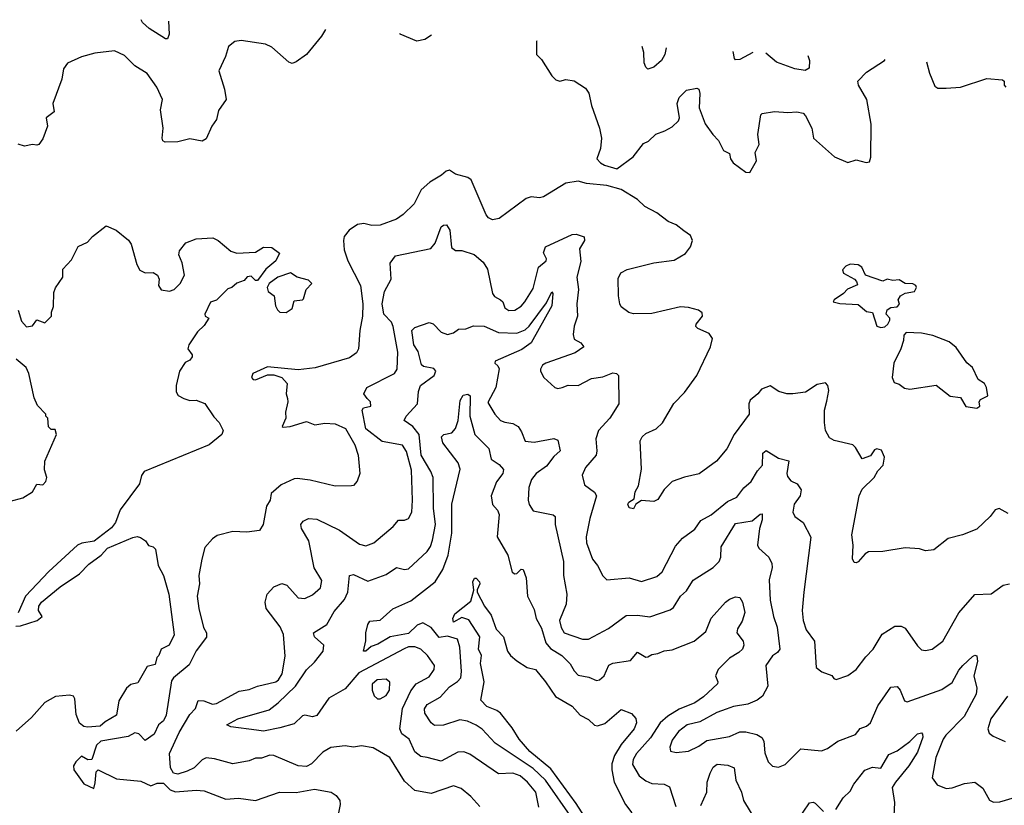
# Model space of a CAD drawing. Extents: x 1690054 to 1842981, y 782881 to 914114.
# Tile 345 of 656: x 1728112 to 1732930, y 908711 to 912555. Entities that reach past the tile are written whole.
import ezdxf

# ---------------------------------------------------------------- set-up
doc = ezdxf.new("R2010")
doc.units = 0

msp = doc.modelspace()

# ---------------------------------------------------------------- linework, layer by layer
at = {"layer": '0CON10XD'}
for points in [[(1728840.3, 912548.3), (1728843.3, 912485), (1728835, 912461.4), (1728825, 912462.5), (1728745, 912513.2), (1728712.5, 912542.5), (1728706, 912555.5)], [(1729608.4, 912507.2), (1729588, 912475), (1729515.5, 912384.5), (1729465, 912348.8), (1729445, 912341.2), (1729428.3, 912348.3), (1729345, 912420.8), (1729315, 912435.7), (1729195.7, 912454.3), (1729165, 912448), (1729134, 912425), (1729119.2, 912375), (1729085.8, 912305.8), (1729114, 912215), (1729122.5, 912165), (1729085, 912111.2), (1729075, 912066.7), (1729052.5, 912035), (1729025, 911972.5), (1729005, 911961.2), (1728945, 911972), (1728885, 911958), (1728823, 911957), (1728812, 911962), (1728808.8, 911975), (1728814.4, 912025), (1728801.2, 912115), (1728810, 912165), (1728782.5, 912225), (1728735, 912292.5), (1728675, 912330), (1728625, 912380.8), (1728575, 912402.5), (1728478.8, 912391.2), (1728415, 912374), (1728345, 912343.3), (1728326.2, 912315), (1728318, 912265), (1728274.3, 912145), (1728280, 912105), (1728241.8, 912075), (1728247.8, 912035), (1728225, 911972), (1728205.6, 911944.4), (1728195, 911941.2), (1728175, 911944), (1728135, 911936), (1728105, 911946.2)], [(1730127.5, 912479.4), (1730095, 912458.8), (1730055, 912451.2), (1729973.3, 912485), (1729972.5, 912487.7)], [(1730642.5, 912451.8), (1730641.1, 912448.9), (1730640, 912385), (1730665, 912361.2), (1730715, 912280), (1730735, 912260.6), (1730755, 912254.3), (1730785, 912262.9), (1730825, 912256), (1730880.9, 912220.9), (1730896.3, 912196.3), (1730910.5, 912135), (1730948.8, 912025), (1730958.5, 911975), (1730954.2, 911925), (1730936.7, 911875), (1730953.3, 911855), (1730973.2, 911843.2), (1731034.3, 911825.7), (1731114, 911885), (1731165, 911950), (1731188.9, 911961.1), (1731225, 911995.8), (1731269.1, 912010.9), (1731305, 912032), (1731335, 912060), (1731341.2, 912075), (1731328.8, 912145), (1731339.2, 912175), (1731375, 912210), (1731425, 912220), (1731435.4, 912215.4), (1731440.6, 912195), (1731436.2, 912125), (1731465.9, 912045.9), (1731503.2, 911993.2), (1731532, 911965), (1731556.1, 911916.1), (1731585, 911900), (1731590, 911875), (1731603.3, 911855), (1731665, 911810), (1731685, 911807.5), (1731716.7, 911865), (1731710.6, 911905), (1731730, 911945), (1731724.3, 911994.3), (1731739.3, 912090.7), (1731745, 912096.7), (1731805, 912106), (1731870.6, 912100.6), (1731915, 912103.9), (1731945, 912097.3), (1731957.7, 912085), (1731987.8, 912025), (1731996, 911975), (1732098.8, 911885), (1732165, 911856.7), (1732205, 911870), (1732253.6, 911856.4), (1732270, 911860), (1732276.7, 911883.3), (1732278.6, 912045), (1732257.5, 912165), (1732216.7, 912235), (1732213.3, 912255), (1732255, 912298.8), (1732343.3, 912355), (1732347.4, 912360.5)], [(1731275.8, 912417.9), (1731268.2, 912385), (1731251.9, 912355), (1731215, 912322.5), (1731185, 912313.3), (1731175, 912322.5), (1731167.1, 912345), (1731165.5, 912394.5), (1731158.4, 912424.2)], [(1731699, 912395.2), (1731635, 912360.6), (1731615, 912359.2), (1731609.2, 912365), (1731603.5, 912400.3)], [(1731968.4, 912380.8), (1731976.5, 912355), (1731975, 912317.5), (1731955, 912306.2), (1731905.6, 912315.6), (1731815, 912347.8), (1731763.2, 912391.8)], [(1732549.2, 912349.7), (1732563.6, 912293.6), (1732590.3, 912230.3), (1732605, 912221.2), (1732645, 912220), (1732715, 912225.8), (1732845, 912267.5), (1732921.7, 912261.7), (1732930, 912255), (1732930, 912235), (1732936.7, 912225)], [(1732948.8, 910138.8), (1732905, 910163.8), (1732885, 910156.7), (1732861.2, 910125), (1732795, 910062.9), (1732725.5, 910034.5), (1732655, 910017.1), (1732585, 909961.2), (1732545, 909956.2), (1732515, 909965.7), (1732445, 909971.4), (1732335, 909952.5), (1732265, 909950.8), (1732248.6, 909941.4), (1732215, 909903.3), (1732205, 909897.5), (1732195, 909900), (1732187, 909917), (1732190.6, 909985), (1732184, 910035), (1732220, 910225), (1732235, 910257.5), (1732293.3, 910315), (1732311.7, 910348.3), (1732336.7, 910375), (1732343.3, 910415), (1732329.5, 910449.5), (1732305.9, 910455.9), (1732295, 910450), (1732275, 910421.4), (1732235, 910406.7), (1732202.2, 910462.2), (1732188, 910475), (1732096.9, 910496.9), (1732075, 910508.6), (1732055.4, 910545), (1732049.7, 910585), (1732050.4, 910645), (1732061.7, 910688.3), (1732070.5, 910740.5), (1732065.8, 910765.8), (1732055, 910778.8), (1732015, 910770), (1731957.3, 910732.7), (1731895, 910724.5), (1731865, 910725.5), (1731826.8, 910736.8), (1731785, 910763.3), (1731741.7, 910748.3), (1731724.4, 910725), (1731686.9, 910693.1), (1731680.6, 910675), (1731682, 910625), (1731608, 910525), (1731571.4, 910455), (1731521.4, 910395), (1731437.2, 910332.8), (1731365, 910317.1), (1731304.5, 910295.5), (1731265, 910256.2), (1731235, 910207.1), (1731215, 910198.6), (1731155, 910202.5), (1731127.5, 910185), (1731115, 910162.5), (1731095, 910166.7), (1731087.5, 910185), (1731092.5, 910195), (1731118.8, 910211.2), (1731124.2, 910245), (1731140, 910275), (1731154.5, 910355.5), (1731147.5, 910495), (1731157.8, 910515), (1731175, 910530), (1731225.9, 910554.1), (1731256.9, 910583.1), (1731312.8, 910677.2), (1731365, 910732), (1731425.4, 910814.6), (1731492.5, 910955), (1731501.4, 910995), (1731485, 911019.2), (1731430, 911045), (1731421.2, 911055), (1731422, 911065), (1731453.3, 911105), (1731450.7, 911120.7), (1731433.9, 911133.9), (1731385, 911147.5), (1731345, 911150), (1731205, 911117.5), (1731115, 911116), (1731093, 911123), (1731055, 911150), (1731049.2, 911165), (1731042.5, 911205), (1731041.1, 911288.9), (1731053, 911317), (1731085, 911333.8), (1731215, 911366), (1731315, 911379.2), (1731369.1, 911410.9), (1731395, 911443.3), (1731404, 911475), (1731395, 911498.8), (1731361.8, 911521.8), (1731325, 911551.4), (1731285, 911568.1), (1731229.7, 911609.7), (1731171.3, 911641.3), (1731135, 911676), (1731055, 911724), (1730984.2, 911744.2), (1730885, 911753.8), (1730845, 911765.7), (1730784.6, 911755.4), (1730675, 911688.8), (1730655, 911684), (1730615, 911689.2), (1730589.7, 911680.3), (1730457.3, 911582.7), (1730425, 911576.2), (1730405.8, 911585.8), (1730395, 911600), (1730321.3, 911771.3), (1730305, 911782.9), (1730245, 911800), (1730215, 911819.2), (1730198.8, 911815), (1730176, 911794), (1730118.8, 911761.2), (1730076.7, 911723.3), (1730042, 911655), (1729987.8, 911602.2), (1729955, 911580), (1729875, 911550.5), (1729835, 911548.6), (1729795, 911558.1), (1729765, 911553.8), (1729724.1, 911525.9), (1729700, 911495), (1729695.6, 911475), (1729699.3, 911429.3), (1729718.1, 911375), (1729779.1, 911255), (1729790.3, 911165), (1729789.6, 911105), (1729776.5, 911035), (1729769.2, 910945), (1729760, 910925), (1729725, 910900.8), (1729558, 910852), (1729475, 910842.3), (1729325, 910856.4), (1729252, 910825), (1729246.2, 910805), (1729253.8, 910795), (1729265, 910792.9), (1729325, 910818.1), (1729355, 910818.1), (1729393.8, 910805), (1729420, 910775), (1729416.2, 910725), (1729422, 910702), (1729424, 910685), (1729412, 910635), (1729413.8, 910605), (1729396.7, 910565), (1729400.8, 910560.8), (1729436, 910565), (1729515, 910588.7), (1729556.2, 910573.8), (1729605, 910581.9), (1729655, 910577.8), (1729705.4, 910555.4), (1729752.3, 910475), (1729767.7, 910425), (1729775.6, 910335), (1729762.7, 910297.3), (1729745, 910276.2), (1729735, 910273.8), (1729655, 910273.1), (1729533, 910303), (1729469.7, 910310.3), (1729455, 910308.9), (1729390.5, 910279.5), (1729342.9, 910237.1), (1729336.8, 910205), (1729320, 910175), (1729302.9, 910085), (1729285, 910056.2), (1729223, 910047), (1729155, 910051.2), (1729078.6, 910031.4), (1729054.6, 910015.4), (1729017.9, 909972.1), (1729003.6, 909916.4), (1728987.8, 909835), (1728991.9, 909795), (1728980.9, 909735), (1728988.9, 909675), (1729011.7, 909581.7), (1729026.7, 909555), (1729025.9, 909534.1), (1728975, 909466.7), (1728940.9, 909399.1), (1728865, 909335.7), (1728855, 909320.8), (1728828.2, 909151.8), (1728815.2, 909125), (1728790.2, 909105), (1728770.1, 909059.9), (1728725, 909028.5), (1728695, 909060.5), (1728675, 909065.4), (1728642.6, 909047.4), (1728509.4, 909025), (1728487.1, 909005), (1728465, 908935.5), (1728445, 908933.8), (1728415, 908952), (1728385.7, 908924.3), (1728375.8, 908905), (1728376, 908885), (1728425.8, 908815.8), (1728475, 908793.3), (1728480.6, 908820.6), (1728486.7, 908875), (1728495, 908884.4), (1728585, 908840), (1728705, 908829.2), (1728752.9, 908807.1), (1728785, 908820.2), (1728815, 908819.3), (1728847.3, 908787.3), (1728875, 908777.3), (1728975, 908785.4), (1729015, 908782.5), (1729121.2, 908741.2), (1729183.2, 908746.8), (1729265, 908734.5), (1729382.5, 908775), (1729465, 908774.6), (1729555, 908790.6), (1729636.7, 908775), (1729659.7, 908759.7), (1729678, 908735), (1729680.8, 908715), (1729672.2, 908675)], [(1728103.6, 911133.6), (1728120.5, 911080.5), (1728145, 911053.3), (1728175, 911057.5), (1728195, 911087.5), (1728235, 911072.5), (1728267.5, 911105), (1728267.5, 911125), (1728277.3, 911152.7), (1728279.4, 911220.6), (1728287.3, 911242.7), (1728323.3, 911295), (1728323.3, 911335), (1728365, 911380), (1728397.5, 911445), (1728443.6, 911466.4), (1728467.5, 911495), (1728535, 911547.5), (1728583.3, 911525), (1728645, 911476.7), (1728657.3, 911457.3), (1728685, 911357.5), (1728700.3, 911330.3), (1728725, 911317.5), (1728765, 911317.8), (1728785.4, 911305.4), (1728793.9, 911286.1), (1728791.2, 911255), (1728804.1, 911234.1), (1728845, 911227.5), (1728867.5, 911235), (1728897.5, 911265), (1728917.5, 911305), (1728906.7, 911365), (1728890, 911405), (1728893.8, 911425), (1728925, 911463.3), (1728975, 911483.8), (1729057.3, 911487.3), (1729082.5, 911475), (1729145, 911423.3), (1729175, 911412.5), (1729265, 911417.5), (1729305, 911442.5), (1729345, 911440), (1729382.5, 911412.5), (1729365.8, 911375), (1729316.7, 911335), (1729275, 911280), (1729265, 911280), (1729245, 911300), (1729225, 911297.5), (1729210.7, 911279.3), (1729173.8, 911266.2), (1729150, 911245), (1729130.7, 911239.3), (1729075, 911182.5), (1729045, 911172.5), (1729017.5, 911115), (1729020, 911105), (1729037.5, 911095), (1729015, 911058.8), (1728982.5, 911027.5), (1728938.8, 910965), (1728934.3, 910944.3), (1728955.4, 910915.4), (1728955.5, 910905), (1728945, 910890), (1728921.7, 910878.3), (1728894, 910835), (1728877.5, 910765), (1728878, 910735), (1728887.3, 910717.3), (1728915, 910702.5), (1728945, 910692.9), (1728975.9, 910694.1), (1729017.6, 910677.6), (1729061.7, 910611.7), (1729088, 910585), (1729107.5, 910545), (1729100.9, 910525), (1729038.4, 910475), (1728720.9, 910345), (1728708, 910325), (1728697.5, 910285), (1728603.7, 910156.3), (1728580.2, 910095), (1728560.6, 910069.4), (1728476.9, 910003.1), (1728415.4, 909994.6), (1728395, 909984.4), (1728254.6, 909855), (1728140, 909735), (1728105, 909652.5)], [(1730362.9, 908705), (1730318.9, 908755), (1730272.7, 908792.7), (1730235, 908807.3), (1730125, 908769.4), (1730045, 908783.6), (1729995, 908830), (1729922.9, 908945), (1729841.7, 908991.7), (1729785, 909002.5), (1729745, 908996), (1729705, 909002.5), (1729635, 908994.4), (1729595, 908971.1), (1729540, 908915), (1729515, 908901.1), (1729475, 908903.9), (1729355.2, 908955.2), (1729335, 908956.7), (1729295, 908941.5), (1729265, 908942.3), (1729235, 908929.3), (1729155, 908913.5), (1729065, 908938.5), (1729025, 908943.3), (1729005, 908933.5), (1728964.9, 908895.1), (1728931, 908879), (1728885, 908863), (1728865, 908868.1), (1728850.3, 908895), (1728845.6, 908964.4), (1728891.9, 909068.1), (1728944.7, 909155), (1728971.8, 909185), (1728985, 909223.5), (1729012.2, 909222.2), (1729055, 909206.2), (1729075, 909208.7), (1729185, 909270), (1729235, 909278.2), (1729275, 909294.5), (1729365, 909315.4), (1729378.2, 909325), (1729396.2, 909355), (1729410.8, 909440.8), (1729402.7, 909547.3), (1729386.4, 909585), (1729318.1, 909675), (1729312.5, 909705), (1729322, 909745), (1729355, 909780), (1729395, 909796.9), (1729418.4, 909788.4), (1729475, 909727.1), (1729506.6, 909723.4), (1729545, 909741.4), (1729584, 909775), (1729589.5, 909810.5), (1729553.1, 909873.1), (1729526.7, 910005), (1729490, 910065), (1729488.1, 910085), (1729498.5, 910101.5), (1729525.5, 910114.5), (1729565, 910110.9), (1729677.4, 910057.4), (1729775, 909988.9), (1729805, 909981.5), (1729845, 909995.6), (1729938.8, 910075), (1729965, 910105.8), (1729995, 910106), (1730015, 910114.2), (1730031.2, 910145), (1730034.7, 910205), (1730028.3, 910351.7), (1730005, 910441.9), (1729985, 910473.1), (1729885, 910490.9), (1729805, 910553.4), (1729787.5, 910645), (1729794.1, 910655.9), (1729830, 910665), (1729828, 910685), (1729811.7, 910701.7), (1729796, 910725), (1729810.6, 910755), (1729945.3, 910824.7), (1729959.5, 910845), (1729961.5, 910928.5), (1729940.1, 911055), (1729930.7, 911075), (1729893.9, 911115), (1729884.8, 911165), (1729897.2, 911225), (1729929.5, 911285), (1729925.4, 911364.6), (1729950, 911400), (1730124, 911436), (1730145, 911462.5), (1730175, 911541.4), (1730185, 911550.6), (1730201.1, 911551.1), (1730215.9, 911525.9), (1730225, 911440), (1730245, 911426.8), (1730276, 911426), (1730335, 911406.9), (1730379.6, 911369.6), (1730400.8, 911335), (1730425.4, 911215.4), (1730435, 911201.4), (1730465, 911184.2), (1730476, 911175), (1730485.8, 911145), (1730505, 911132.9), (1730535, 911133.6), (1730565, 911154.4), (1730584.4, 911175), (1730625, 911240), (1730651.1, 911345), (1730687.8, 911375), (1730689.4, 911385), (1730674.5, 911415), (1730685.4, 911444.6), (1730815, 911504.2), (1730835, 911506), (1730873.3, 911493.3), (1730876.2, 911475), (1730851.5, 911435), (1730857.8, 911372.2), (1730838.7, 911295), (1730846.1, 911235), (1730838, 911165), (1730841.6, 911105), (1730824.8, 911055.2), (1730820, 911015), (1730825, 910992.5), (1730857.5, 910975), (1730872, 910955), (1730829.5, 910925), (1730687.1, 910875), (1730670.6, 910865), (1730660.8, 910845), (1730660, 910835), (1730676, 910805), (1730731.2, 910755), (1730745, 910750.8), (1730766.4, 910756.4), (1730795, 910766.7), (1730844.2, 910765.8), (1730910.7, 910799.3), (1730965, 910808.1), (1731015, 910826.9), (1731032.5, 910825), (1731042, 910815), (1731044.3, 910675), (1730999.6, 910605), (1730944.3, 910545), (1730931.4, 910505), (1730936.5, 910445), (1730932.5, 910425), (1730880.5, 910365), (1730863.6, 910326.4), (1730875, 910280), (1730925, 910242.9), (1730933.6, 910225), (1730901.2, 910115), (1730884, 910025), (1730885.4, 909995), (1730914.5, 909915), (1730940, 909885), (1730965, 909834.3), (1730985, 909814.3), (1731095, 909823.8), (1731155, 909806.9), (1731229.9, 909830.1), (1731255, 909852.9)], [(1732325, 911048.8), (1732345, 911052.5), (1732360, 911065), (1732370, 911085), (1732370, 911095), (1732352.5, 911115), (1732357.5, 911135), (1732375, 911147.5), (1732405, 911150), (1732416.4, 911163.6), (1732410, 911185), (1732421.2, 911205), (1732445, 911217.5), (1732490, 911225), (1732500, 911245), (1732497.5, 911255), (1732483, 911263), (1732445, 911264), (1732415, 911283.3), (1732385, 911280), (1732356.4, 911286.4), (1732335, 911276.7), (1732250, 911305), (1732232.5, 911345), (1732215, 911356.7), (1732175, 911360), (1732155, 911350), (1732138.3, 911331.7), (1732143.3, 911315), (1732197.5, 911285), (1732207.5, 911275), (1732211.7, 911258.3), (1732162.7, 911237.3), (1732143.3, 911215), (1732096.7, 911185), (1732092.5, 911175), (1732125, 911167.1), (1732215, 911162.5), (1732255, 911127.5), (1732285, 911122.5), (1732306.1, 911056.1), (1732325, 911048.8)], [(1729415, 911123.3), (1729445, 911142.5), (1729455, 911180), (1729495, 911184), (1729500.5, 911189.5), (1729514.1, 911235.9), (1729540.6, 911265), (1729525, 911280.5), (1729470, 911295), (1729437.3, 911317.3), (1729375, 911295.7), (1729332.5, 911265), (1729322.5, 911245), (1729327.5, 911225), (1729357.5, 911205), (1729363.3, 911155), (1729373.3, 911135), (1729385, 911123.8), (1729415, 911123.3)], [(1730652.6, 908702.6), (1730636.7, 908775), (1730596, 908825), (1730560.4, 908855), (1730525, 908868.3), (1730455, 908864.6), (1730315, 908960.8), (1730285, 908972.7), (1730255, 908971.1), (1730175, 908927.6), (1730105, 908945.5), (1730075, 908950.5), (1730045, 908972.5), (1730018, 909035), (1729981.3, 909061.3), (1729971.2, 909085), (1729984.8, 909185), (1730025, 909271.8), (1730051.8, 909305), (1730115, 909339.5), (1730140.5, 909375), (1730141.1, 909395), (1730107.1, 909445), (1730075, 909475.3), (1730045, 909486.7), (1730015, 909486.2), (1729992.5, 909477.5), (1729770.7, 909359.3), (1729705, 909282), (1729624.5, 909235), (1729565, 909150.6), (1729545, 909144.4), (1729507.7, 909152.3), (1729495, 909149.2), (1729455, 909110), (1729385, 909089.7), (1729305, 909074.7), (1729271.3, 909078.7), (1729145, 909094.8), (1729126, 909105), (1729180, 909135), (1729331.8, 909178.2), (1729377.4, 909212.6), (1729461.5, 909295), (1729515, 909373.6), (1729555, 909411.3), (1729596.7, 909465), (1729600.5, 909495), (1729553.8, 909535), (1729550, 909555), (1729614.8, 909595.2), (1729650.3, 909659.7), (1729701, 909719), (1729716.9, 909755), (1729726.2, 909835), (1729745, 909841.4), (1729815, 909808.2), (1729905, 909840), (1729955, 909874.4), (1729995, 909865.6), (1730015, 909867.8), (1730105, 909953.5), (1730121.9, 909978.1), (1730131.3, 910008.7), (1730145.7, 910085), (1730136, 910166), (1730135.8, 910315), (1730124.2, 910345), (1730076, 910425), (1730065.9, 910525), (1730035, 910564.8), (1729992.5, 910595), (1730003.5, 910615), (1730058.9, 910675), (1730063.3, 910736.7), (1730072.7, 910765), (1730140.8, 910815), (1730148.5, 910835), (1730138, 910848), (1730088, 910858), (1730077.4, 910867.4), (1730061.7, 910931.7), (1730040, 910965), (1730030.9, 911035), (1730045, 911050), (1730115, 911074.3), (1730135, 911067.5), (1730175, 911026.4), (1730205, 911015.6), (1730235, 911023.5), (1730258.6, 911041.4), (1730295, 911042.7), (1730332, 911058), (1730385, 911056.5), (1730455, 911025.3), (1730545, 911021.9), (1730585, 911037.9), (1730605, 911055.9), (1730690.5, 911169.5), (1730715, 911223.8), (1730720, 911215), (1730715.2, 911155), (1730614.8, 910975), (1730569.1, 910940.9), (1730438.8, 910885), (1730436.7, 910875), (1730452.3, 910862.3), (1730457.5, 910847.5), (1730441.6, 910755), (1730402.6, 910682.6), (1730436.2, 910625), (1730464.4, 910595), (1730485, 910585.4), (1730525, 910578.8), (1730550.4, 910565), (1730568.1, 910538.1), (1730585, 910493.5), (1730628.8, 910488.8), (1730725, 910505.5), (1730745, 910498.6), (1730755.8, 910445), (1730725, 910418.1), (1730689.3, 910370.7), (1730638.9, 910335), (1730616.7, 910305), (1730603.1, 910266.9), (1730600.4, 910205), (1730605, 910183.8), (1730625, 910152.9), (1730722.7, 910132.7), (1730732.9, 910125), (1730731.5, 910085), (1730772.2, 909905), (1730773.6, 909835), (1730790, 909745), (1730785.9, 909695), (1730752.8, 909615), (1730760.9, 909580.9), (1730775.8, 909555.8), (1730866.2, 909525), (1730895, 909524.3), (1730993.8, 909576.2), (1731080.2, 909639.7), (1731135, 909642.2), (1731196.1, 909633.9), (1731295, 909667.1), (1731311.1, 909678.9), (1731344.7, 909735.3), (1731375, 909760.8), (1731387.4, 909782.6)], [(1732795, 910653.8), (1732810, 910665), (1732807.5, 910685), (1732813.6, 910696.4), (1732850, 910715), (1732842.5, 910755), (1732832.5, 910775), (1732802.5, 910795), (1732774.1, 910854.1), (1732746.1, 910876.1), (1732695, 910951.2), (1732659.5, 910979.5), (1732579.7, 911009.7), (1732525, 911021.2), (1732450, 911025), (1732438.3, 911011.7), (1732436.7, 910985), (1732423.3, 910945), (1732388.8, 910875), (1732381.2, 910805), (1732390.7, 910780.7), (1732415, 910772.5), (1732442.3, 910752.3), (1732467.7, 910747.7), (1732597.3, 910767.3), (1732665, 910713.8), (1732716.1, 910706.1), (1732742.5, 910662.5), (1732795, 910653.8)], [(1728005, 910183.3), (1728127.5, 910215), (1728173.8, 910245), (1728195, 910283.3), (1728225, 910279.2), (1728240, 910295), (1728243.8, 910315), (1728232.7, 910352.7), (1728234.3, 910395), (1728292.5, 910525), (1728285, 910550), (1728265, 910550), (1728253, 910563), (1728250, 910605), (1728240, 910615), (1728240, 910625), (1728198.3, 910668.3), (1728183.3, 910705), (1728156.2, 910825), (1728143.6, 910853.6), (1728094.1, 910894.1)], [(1730816.8, 908645), (1730684.5, 908835), (1730625, 908890.9), (1730437.7, 909015), (1730375, 909083.1), (1730345, 909103.8), (1730303.1, 909123.1), (1730265, 909129.6), (1730185, 909102.9), (1730142.4, 909102.4), (1730125, 909114.2), (1730095, 909162), (1730093, 909183), (1730105, 909204.2), (1730169.7, 909240.3), (1730215, 909290.6), (1730253.6, 909316.4), (1730270, 909335), (1730274.3, 909365.7), (1730266.1, 909485), (1730253.8, 909525), (1730205, 909539), (1730165, 909532.6), (1730125, 909581), (1730085, 909604.1), (1730056.9, 909593.1), (1730015, 909552.7), (1729925, 909535.8), (1729865, 909500), (1729832.4, 909487.6), (1729805, 909466.2), (1729793.8, 909465), (1729805.7, 909515.7), (1729805.5, 909555), (1729815, 909596.2), (1729825, 909611.9), (1729875, 909617.5), (1729937.2, 909672.8), (1730025, 909712.4), (1730144.5, 909805), (1730181.8, 909865), (1730207.9, 909935), (1730227.1, 910042.9), (1730226.2, 910185), (1730266.7, 910356.7), (1730257.8, 910387.8), (1730182.5, 910485), (1730176.2, 910515), (1730187.5, 910525), (1730226.9, 910533.1), (1730244.8, 910555.2), (1730257.2, 910595), (1730267.1, 910692.9), (1730281.1, 910718.9), (1730305, 910723.5), (1730315.9, 910715), (1730314.2, 910615.8), (1730338.2, 910525), (1730407.4, 910457.4), (1730418.9, 910405), (1730458.7, 910378.7), (1730480, 910355), (1730475.3, 910335), (1730445, 910294.5), (1730419.1, 910225), (1730425, 910183.8), (1730450.6, 910155), (1730458.5, 910135), (1730448.5, 910025), (1730500.9, 909935), (1730521.8, 909851.8), (1730535, 909843.5), (1730545, 909845.6), (1730565, 909867.5), (1730575.2, 909865.2), (1730590.7, 909825), (1730596.4, 909735), (1730629.5, 909669.5), (1730639.6, 909625), (1730665, 909578.6), (1730685.9, 909505.9), (1730709, 909479), (1730765, 909444.6), (1730805, 909403.6), (1730825, 909368.5), (1730845, 909348.5), (1730897.6, 909337.6), (1730935, 909321.8), (1730948.8, 909325), (1730972.2, 909345), (1730995, 909397.1), (1731015, 909407.2), (1731100.7, 909419.3), (1731135, 909460), (1731175, 909436.9), (1731185, 909438.1), (1731205, 909450), (1731235, 909454.5), (1731265, 909467.9), (1731305, 909471.8), (1731412.5, 909515), (1731469, 909561), (1731495, 909626.5), (1731565, 909705.7), (1731585, 909720.6), (1731615, 909731.2), (1731635, 909727.7), (1731649.4, 909705), (1731660.7, 909655), (1731647.1, 909612.9), (1731624.1, 909575), (1731620.9, 909555), (1731652.2, 909515), (1731654.6, 909495), (1731648.5, 909475), (1731631.7, 909458.3), (1731585, 909431), (1731530.5, 909375), (1731517.5, 909345), (1731528.6, 909315), (1731525.8, 909305), (1731457.5, 909242.5), (1731415, 909212.4), (1731339, 909181), (1731283, 909147), (1731245.2, 909115), (1731198.1, 909041.8), (1731130.9, 908965), (1731113.8, 908935), (1731110.6, 908910.6), (1731142.9, 908855), (1731175, 908831.8), (1731205, 908818.2), (1731265, 908814.5), (1731291.1, 908801.1), (1731322.5, 908705)], [(1731255, 909852.9), (1731320.9, 909979.1), (1731355, 910018.1), (1731415, 910062.2), (1731445.7, 910105), (1731495, 910131.9), (1731575, 910197.2), (1731620.5, 910219.5), (1731655.5, 910265), (1731691.8, 910295), (1731722.4, 910347.6), (1731747.5, 910375), (1731748.6, 910435), (1731765, 910446.9), (1731825, 910409.5), (1731875, 910396.2), (1731866.4, 910335), (1731869.5, 910319.5), (1731885, 910298.9), (1731915.7, 910285), (1731936.2, 910255), (1731930.9, 910225), (1731900.9, 910185), (1731894.4, 910145), (1731904.5, 910124.5), (1731946, 910095), (1731982.9, 910022.9), (1731949.3, 909755), (1731940.9, 909665), (1731946.4, 909615), (1731960.5, 909570.5), (1732001.1, 909515), (1732010, 909385), (1732037.5, 909365), (1732086.1, 909346.1), (1732095, 909332.5), (1732107, 909327), (1732165, 909345.8), (1732205, 909375.8), (1732251.7, 909438.3), (1732288.1, 909475), (1732331.9, 909548.1), (1732395, 909588.6), (1732425, 909588.6), (1732445, 909577.5), (1732505, 909491.2), (1732525, 909472), (1732545, 909468), (1732576.7, 909475), (1732629.2, 909515), (1732706.9, 909653.1), (1732786.4, 909743.6), (1732865, 909746.5), (1732925, 909788.9), (1732955, 909794.4)], [(1731387.4, 909782.6), (1731406.9, 909813.1), (1731504.7, 909875.3), (1731534.4, 909905), (1731542.3, 909925), (1731544.7, 909975.3), (1731615, 910090.6), (1731696.9, 910103.1), (1731735, 910136), (1731745, 910137.5), (1731745, 910107.5), (1731732.4, 910065), (1731721.5, 909985), (1731729.2, 909969.2), (1731777.5, 909925), (1731792.5, 909895), (1731793.6, 909875), (1731779.1, 909815), (1731784, 909715), (1731800, 909635), (1731817.8, 909582.2), (1731831.5, 909475), (1731820.9, 909459.1), (1731795, 909441.9), (1731763.6, 909395), (1731772.1, 909295), (1731746.5, 909245), (1731720, 909225), (1731675, 909206), (1731604.4, 909194.4), (1731568.5, 909181.5), (1731522.9, 909165), (1731439.5, 909120.5), (1731377.5, 909105), (1731335, 909072), (1731305, 909029.2), (1731293.5, 908995), (1731295.8, 908975.8), (1731325, 908968.9), (1731385, 908975.4), (1731435, 909000), (1731475, 909028.9), (1731585, 909048.5), (1731635, 909070), (1731665, 909071.3), (1731718.3, 909058.3), (1731742.8, 909042.8), (1731752.7, 909025), (1731757.4, 908967.4), (1731775, 908923.8), (1731795, 908902.5), (1731825, 908897.5), (1731858.3, 908911.7), (1731935, 908986.9), (1732035, 908978), (1732065, 908990), (1732115.5, 909024.5), (1732202.1, 909057.9), (1732225, 909086.7), (1732255, 909097.8), (1732275, 909115.6), (1732311.2, 909198.8), (1732348, 909252), (1732375, 909290), (1732405, 909291.9), (1732420.5, 909275), (1732441.8, 909221.8), (1732455, 909217.1), (1732625, 909278), (1732675, 909312.1), (1732707.4, 909372.6), (1732726.7, 909395), (1732775, 909439.2), (1732785, 909445.8), (1732795, 909443.3), (1732798.9, 909415), (1732781.6, 909345), (1732795.3, 909285), (1732792.2, 909255), (1732734.3, 909145), (1732643.9, 909055), (1732631.3, 909035), (1732595.4, 908945), (1732576.7, 908845), (1732601.7, 908811.7), (1732645, 908793.6), (1732675, 908796.7), (1732735, 908818.5), (1732785, 908824.4), (1732825.4, 908795.4), (1732857.1, 908737.1), (1732877, 908727), (1732908.6, 908728.6), (1732980.2, 908749.8)], [(1728092.6, 909587.4), (1728115, 909589.3), (1728197.8, 909615), (1728222.5, 909635), (1728203.8, 909663.8), (1728206, 909685), (1728218, 909705), (1728309.7, 909780.3), (1728405, 909843.5), (1728449.5, 909890.5), (1728510.4, 909935), (1728541.1, 909968.9), (1728665, 910022.5), (1728687.1, 910027.1), (1728702.3, 910022.3), (1728727.5, 910005), (1728742.7, 909982.7), (1728765, 909976.7), (1728776, 909965), (1728789.1, 909885), (1728815.8, 909835), (1728842.1, 909745), (1728866.9, 909545), (1728842.5, 909495), (1728804.2, 909475.8), (1728792.5, 909445), (1728782.5, 909435), (1728775, 909400), (1728735, 909390), (1728689.3, 909310.7), (1728655, 909302.5), (1728634, 909285), (1728597, 909223), (1728585, 909152.5), (1728529.5, 909120.5), (1728505, 909098), (1728444.3, 909094.3), (1728425, 909097.5), (1728405, 909112.5), (1728388.2, 909155), (1728382, 909232), (1728375, 909245.6), (1728355, 909249.4), (1728286.6, 909243.4), (1728235, 909214.2), (1728169.7, 909140.3), (1728095, 909074.3)], [(1730876, 908656), (1730835, 908720.3), (1730710.4, 908890.4), (1730607.7, 908975), (1730556.7, 909035), (1730521, 909091), (1730465, 909161.6), (1730445.9, 909175.9), (1730396.9, 909195), (1730368.5, 909225), (1730384.7, 909315), (1730366.4, 909405), (1730371.1, 909445), (1730357.3, 909475), (1730363.4, 909535), (1730309.4, 909619.4), (1730275, 909630), (1730235, 909607.5), (1730231.4, 909625), (1730241.1, 909648.9), (1730319.5, 909710.5), (1730333.9, 909763.9), (1730330, 909805), (1730337, 909823), (1730345, 909823.3), (1730362, 909805), (1730364, 909795), (1730350, 909765), (1730351.2, 909755), (1730385.7, 909685), (1730418.3, 909641.7)], [(1730418.3, 909641.7), (1730443.8, 909573.8), (1730478.6, 909535), (1730499.2, 909465), (1730514.2, 909445), (1730545, 909417.5), (1730595, 909386.2), (1730636, 909375), (1730685.6, 909315), (1730733.5, 909243.5), (1730815, 909195.8), (1730855, 909153.1), (1730895, 909130.6), (1730925, 909104.2), (1730939.7, 909099.7), (1730975, 909111.1), (1731055, 909180), (1731105, 909160), (1731126.6, 909136.6), (1731130.8, 909115), (1731118.6, 909085), (1731055, 909008.2), (1731022.7, 908955), (1731010, 908915), (1731009.8, 908885), (1731020.2, 908825), (1731075.5, 908715.5), (1731107.9, 908675)], [(1729862.4, 909232.4), (1729875, 909232.5), (1729905, 909249.1), (1729921.6, 909275), (1729923.5, 909313.5), (1729905, 909328.5), (1729861.2, 909325), (1729836.7, 909303.3), (1729836.8, 909275), (1729846.7, 909246.7), (1729862.4, 909232.4)], [(1732945.7, 909245), (1732864.4, 909135), (1732848.6, 909085), (1732856, 909065), (1732875, 909049.2), (1732935, 909022.9)], [(1732105, 908691.4), (1732141.6, 908748.4), (1732175, 908781.1), (1732194, 908815), (1732247.6, 908882.4), (1732285, 908897.1), (1732326.2, 908893.8), (1732365, 908959.4), (1732405, 908977.1), (1732467.1, 909022.9), (1732505, 909060.8), (1732525, 909066), (1732529.4, 909059.4), (1732531.4, 909045), (1732505, 908971.1), (1732463.2, 908905), (1732397.1, 908825), (1732382, 908798), (1732392.2, 908725), (1732388.2, 908625)], [(1731445, 908710.8), (1731473.6, 908775), (1731476.1, 908825), (1731491.3, 908868.7), (1731505, 908898.6), (1731525, 908912.7), (1731577.1, 908907.1), (1731607.5, 908895), (1731616.8, 908835), (1731644.6, 908775), (1731654.5, 908735), (1731714, 908635)], [(1731915, 908632.5), (1731976, 908724), (1731995, 908727.3), (1732005, 908722.5), (1732045, 908681.1)]]:
    msp.add_lwpolyline(points, dxfattribs=at)

doc.saveas('drawing.dxf')
